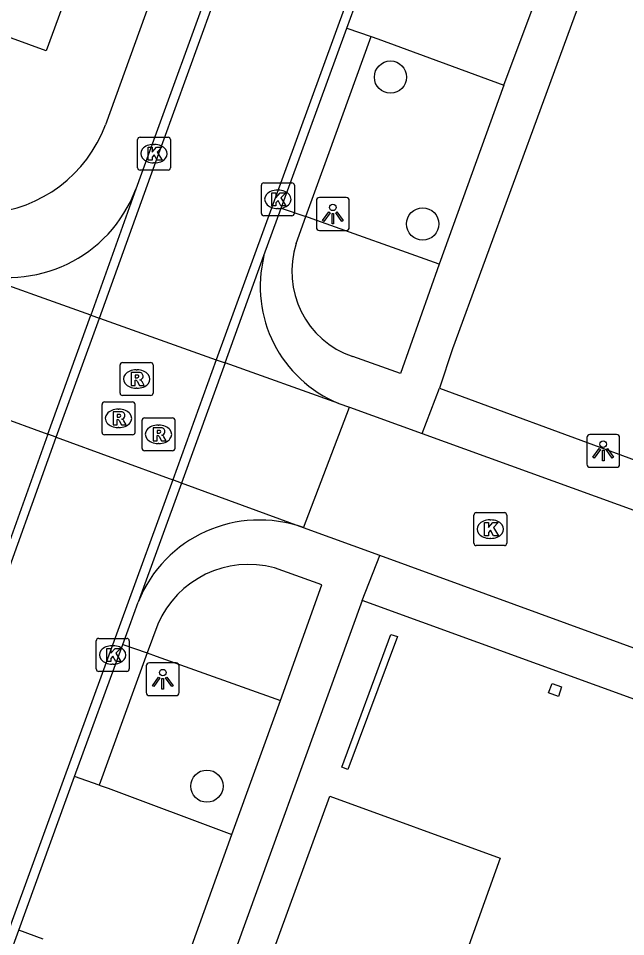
# Model space of a CAD drawing. Extents: x 155275 to 156263, y 382654 to 383635.
# Drawn here: x 155989.72 to 156008.15, y 382926.23 to 382954.1 of the extents above; entities that cross this region are included whole.
import ezdxf

# ---------------------------------------------------------------- set-up
doc = ezdxf.new("R2010")
doc.units = 0
for name, color, linetype in [('IMGEO_Boom', 7, 'Continuous'), ('IMGEO_Groenvoorziening', 7, 'Continuous'), ('IMGEO_Kolk', 7, 'Continuous'), ('IMGEO_Lichtpunt', 7, 'Continuous'), ('IMGEO_Muur', 7, 'Continuous'), ('IMGEO_Pand', 7, 'Continuous'), ('IMGEO_Parkeervlak_open', 7, 'Continuous'), ('IMGEO_Rijbaan_lokaal_gesloten', 7, 'Continuous'), ('IMGEO_Rijbaan_lokaal_open', 7, 'Continuous'), ('IMGEO_Rioolput', 7, 'Continuous'), ('IMGEO_Voetpad_open', 7, 'Continuous')]:
    doc.layers.add(name, color=color, linetype=linetype)

msp = doc.modelspace()

# ---------------------------------------------------------------- linework, layer by layer
at = {"layer": 'IMGEO_Boom'}
for centre in [(156001.01, 382952.317), (156001.988, 382947.86), (155995.44, 382930.8)]:
    msp.add_circle(centre, 0.489, dxfattribs=at)
at = {"layer": 'IMGEO_Groenvoorziening'}
for points in [[(156002.483, 382946.638), (155998.634, 382948.021), (155998.446, 382948.085)], [(155993.628, 382934.851), (155993.901, 382934.742), (155997.67, 382933.402)]]:
    msp.add_lwpolyline(points, dxfattribs=at)
at = {"layer": 'IMGEO_Kolk'}
for p, q in [((155993.409, 382950.494), (155994.261, 382950.494)), ((155993.334, 382949.568), (155993.334, 382950.42)), ((155993.822, 382950.274), (155993.847, 382950.274)), ((155994.335, 382950.42), (155994.335, 382949.568)), ((155993.845, 382949.714), (155993.82, 382949.714)), ((155994.261, 382949.494), (155993.409, 382949.494)), ((155997.167, 382949.109), (155998.019, 382949.109)), ((155997.092, 382948.183), (155997.092, 382949.035)), ((155997.58, 382948.889), (155997.605, 382948.889)), ((155998.093, 382949.035), (155998.093, 382948.183)), ((155997.603, 382948.329), (155997.578, 382948.329)), ((155998.019, 382948.109), (155997.167, 382948.109)), ((156003.54, 382938.174), (156003.54, 382939.026)), ((156003.615, 382939.1), (156004.467, 382939.1)), ((156004.541, 382939.026), (156004.541, 382938.174)), ((156004.028, 382938.88), (156004.053, 382938.88)), ((156004.051, 382938.32), (156004.026, 382938.32)), ((156004.467, 382938.1), (156003.615, 382938.1)), ((155992.08, 382934.356), (155992.08, 382935.208)), ((155992.155, 382935.282), (155993.007, 382935.282)), ((155993.081, 382935.208), (155993.081, 382934.356)), ((155992.568, 382935.062), (155992.593, 382935.062)), ((155993.007, 382934.282), (155992.155, 382934.282)), ((155992.591, 382934.502), (155992.566, 382934.502))]:
    msp.add_line(p, q, dxfattribs=at)
for points in [[(155993.409, 382950.494), (155994.261, 382950.494)], [(155993.334, 382949.568), (155993.334, 382950.42)], [(155993.655, 382950.194), (155993.778, 382950.194), (155993.778, 382950.043), (155993.908, 382950.194), (155994.072, 382950.194), (155993.926, 382950.043), (155994.079, 382949.794), (155993.927, 382949.794), (155993.842, 382949.958), (155993.778, 382949.891), (155993.778, 382949.794), (155993.655, 382949.794), (155993.655, 382950.194)], [(155994.335, 382950.42), (155994.335, 382949.568)], [(155994.261, 382949.494), (155993.409, 382949.494)], [(155997.167, 382949.109), (155998.019, 382949.109)], [(155997.092, 382948.183), (155997.092, 382949.035)], [(155997.413, 382948.809), (155997.536, 382948.809), (155997.536, 382948.658), (155997.666, 382948.809), (155997.83, 382948.809), (155997.684, 382948.658), (155997.837, 382948.409), (155997.685, 382948.409), (155997.6, 382948.573), (155997.536, 382948.506), (155997.536, 382948.409), (155997.413, 382948.409), (155997.413, 382948.809)], [(155998.093, 382949.035), (155998.093, 382948.183)], [(155998.019, 382948.109), (155997.167, 382948.109)], [(156003.54, 382938.174), (156003.54, 382939.026)], [(156003.615, 382939.1), (156004.467, 382939.1)], [(156004.541, 382939.026), (156004.541, 382938.174)], [(156003.861, 382938.8), (156003.984, 382938.8), (156003.984, 382938.649), (156004.114, 382938.8), (156004.278, 382938.8), (156004.132, 382938.649), (156004.285, 382938.4), (156004.133, 382938.4), (156004.048, 382938.564), (156003.984, 382938.497), (156003.984, 382938.4), (156003.861, 382938.4), (156003.861, 382938.8)], [(156004.467, 382938.1), (156003.615, 382938.1)], [(155992.08, 382934.356), (155992.08, 382935.208)], [(155992.155, 382935.282), (155993.007, 382935.282)], [(155993.081, 382935.208), (155993.081, 382934.356)], [(155992.401, 382934.982), (155992.524, 382934.982), (155992.524, 382934.831), (155992.654, 382934.982), (155992.818, 382934.982), (155992.672, 382934.831), (155992.825, 382934.582), (155992.673, 382934.582), (155992.588, 382934.746), (155992.524, 382934.679), (155992.524, 382934.582), (155992.401, 382934.582), (155992.401, 382934.982)], [(155993.007, 382934.282), (155992.155, 382934.282)]]:
    msp.add_lwpolyline(points, dxfattribs=at)
for centre, start, end in [((155993.411, 382950.418), 91.552, 178.448), ((155993.411, 382950.418), 91.552, 178.448), ((155994.259, 382950.418), 1.552, 88.448), ((155994.259, 382950.418), 1.552, 88.448), ((155993.411, 382949.57), 181.552, 268.448), ((155993.411, 382949.57), 181.552, 268.448), ((155994.259, 382949.57), 271.552, 358.448), ((155994.259, 382949.57), 271.552, 358.448), ((155997.169, 382949.033), 91.552, 178.448), ((155997.169, 382949.033), 91.552, 178.448), ((155998.017, 382949.033), 1.552, 88.448), ((155998.017, 382949.033), 1.552, 88.448), ((155997.169, 382948.185), 181.552, 268.448), ((155997.169, 382948.185), 181.552, 268.448), ((155998.017, 382948.185), 271.552, 358.448), ((155998.017, 382948.185), 271.552, 358.448), ((156003.617, 382939.024), 91.552, 178.448), ((156003.617, 382939.024), 91.552, 178.448), ((156004.465, 382939.024), 1.552, 88.448), ((156004.465, 382939.024), 1.552, 88.448), ((156003.617, 382938.176), 181.552, 268.448), ((156003.617, 382938.176), 181.552, 268.448), ((156004.465, 382938.176), 271.552, 358.448), ((156004.465, 382938.176), 271.552, 358.448), ((155992.157, 382935.206), 91.552, 178.448), ((155992.157, 382935.206), 91.552, 178.448), ((155993.005, 382935.206), 1.552, 88.448), ((155993.005, 382935.206), 1.552, 88.448), ((155992.157, 382934.358), 181.552, 268.448), ((155992.157, 382934.358), 181.552, 268.448), ((155993.005, 382934.358), 271.552, 358.448), ((155993.005, 382934.358), 271.552, 358.448)]:
    msp.add_arc(centre, 0.0765, start, end, dxfattribs=at)
for centre, major_axis, ratio, start_param, end_param in [((155993.821, 382949.994), (-0.387, 0.002), 0.722429, 4.712389, 7.853982), ((155993.846, 382949.994), (-0.39, 0.002), 0.717154, 1.570796, 4.712389), ((155997.579, 382948.609), (-0.387, 0.002), 0.722429, 4.712389, 7.853982), ((155997.604, 382948.609), (-0.39, 0.002), 0.717154, 1.570796, 4.712389), ((156004.027, 382938.6), (-0.387, 0.002), 0.722429, 4.712389, 7.853982), ((156004.052, 382938.6), (-0.39, 0.002), 0.717154, 1.570796, 4.712389), ((155992.567, 382934.782), (-0.387, 0.002), 0.722429, 4.712389, 7.853982), ((155992.592, 382934.782), (-0.39, 0.002), 0.717154, 1.570796, 4.712389)]:
    msp.add_ellipse(centre, major_axis=major_axis, ratio=ratio, start_param=start_param, end_param=end_param, dxfattribs=at)
at = {"layer": 'IMGEO_Lichtpunt'}
for p, q in [((155998.763, 382948.566), (155998.763, 382947.759)), ((155998.763, 382948.566), (155998.763, 382947.759)), ((155999.665, 382948.661), (155998.857, 382948.661)), ((155999.665, 382948.661), (155998.857, 382948.661)), ((155999.759, 382947.759), (155999.759, 382948.566)), ((155999.759, 382947.759), (155999.759, 382948.566)), ((155998.857, 382947.665), (155999.665, 382947.665)), ((155998.857, 382947.665), (155999.665, 382947.665)), ((156006.968, 382941.379), (156006.968, 382940.572)), ((156006.968, 382941.379), (156006.968, 382940.572)), ((156007.87, 382941.474), (156007.062, 382941.474)), ((156007.87, 382941.474), (156007.062, 382941.474)), ((156007.964, 382940.572), (156007.964, 382941.379)), ((156007.964, 382940.572), (156007.964, 382941.379)), ((156007.062, 382940.478), (156007.87, 382940.478)), ((156007.062, 382940.478), (156007.87, 382940.478)), ((155993.6, 382934.448), (155993.6, 382933.641)), ((155993.6, 382934.448), (155993.6, 382933.641)), ((155994.502, 382934.543), (155993.694, 382934.543)), ((155994.502, 382934.543), (155993.694, 382934.543)), ((155994.596, 382933.641), (155994.596, 382934.448)), ((155994.596, 382933.641), (155994.596, 382934.448)), ((155993.694, 382933.547), (155994.502, 382933.547)), ((155993.694, 382933.547), (155994.502, 382933.547))]:
    msp.add_line(p, q, dxfattribs=at)
for points in [[(155999.137, 382948.23), (155999.176, 382948.202), (155998.988, 382947.94), (155998.95, 382947.967), (155999.137, 382948.23)], [(155999.349, 382948.202), (155999.387, 382948.229), (155999.574, 382947.967), (155999.535, 382947.939), (155999.349, 382948.202)], [(155999.239, 382948.182), (155999.286, 382948.182), (155999.286, 382947.86), (155999.239, 382947.86), (155999.239, 382948.182)], [(156007.342, 382941.043), (156007.381, 382941.015), (156007.193, 382940.753), (156007.155, 382940.78), (156007.342, 382941.043)], [(156007.444, 382940.995), (156007.491, 382940.995), (156007.491, 382940.673), (156007.444, 382940.673), (156007.444, 382940.995)], [(156007.554, 382941.015), (156007.592, 382941.042), (156007.779, 382940.78), (156007.74, 382940.752), (156007.554, 382941.015)], [(155993.974, 382934.112), (155994.013, 382934.084), (155993.825, 382933.822), (155993.787, 382933.849), (155993.974, 382934.112)], [(155994.076, 382934.064), (155994.123, 382934.064), (155994.123, 382933.742), (155994.076, 382933.742), (155994.076, 382934.064)], [(155994.186, 382934.084), (155994.224, 382934.111), (155994.411, 382933.849), (155994.372, 382933.821), (155994.186, 382934.084)]]:
    msp.add_lwpolyline(points, dxfattribs=at)
for centre in [(155999.262, 382948.364), (156007.467, 382941.177), (155994.099, 382934.246)]:
    msp.add_circle(centre, 0.0994, dxfattribs=at)
for centre, start, end in [((155998.857, 382948.566), 90, 180), ((155998.857, 382948.566), 90, 180), ((155999.665, 382948.566), 0, 90), ((155999.665, 382948.566), 0, 90), ((155998.857, 382947.759), 180, 270), ((155998.857, 382947.759), 180, 270), ((155999.665, 382947.759), 270, 0), ((155999.665, 382947.759), 270, 360), ((156007.062, 382941.379), 90, 180), ((156007.062, 382941.379), 90, 180), ((156007.87, 382941.379), 0, 90), ((156007.87, 382941.379), 0, 90), ((156007.062, 382940.572), 180, 270), ((156007.062, 382940.572), 180, 270), ((156007.87, 382940.572), 270, 0), ((156007.87, 382940.572), 270, 360), ((155993.694, 382934.448), 90, 180), ((155993.694, 382934.448), 90, 180), ((155994.502, 382934.448), 0, 90), ((155994.502, 382934.448), 0, 90), ((155993.694, 382933.641), 180, 270), ((155993.694, 382933.641), 180, 270), ((155994.502, 382933.641), 270, 0), ((155994.502, 382933.641), 270, 360)]:
    msp.add_arc(centre, 0.0946, start, end, dxfattribs=at)
at = {"layer": 'IMGEO_Muur'}
for points in [[(156006.107, 382933.523), (156005.804, 382933.628), (156005.913, 382933.918)], [(156005.913, 382933.918), (156006.201, 382933.81), (156006.107, 382933.523)]]:
    msp.add_lwpolyline(points, dxfattribs=at)
at = {"layer": 'IMGEO_Pand'}
for points in [[(155987.667, 382967.311), (155987.492, 382967.391), (155987.852, 382968.375), (155988.03, 382968.31), (155989.708, 382972.908), (155989.53, 382972.973), (155989.896, 382973.978), (155994.03, 382972.473), (155994.256, 382973.093), (155998.795, 382971.44), (155996.2, 382964.324), (155994.04, 382965.074), (155993.458, 382963.467), (155994.256, 382963.174), (155990.565, 382953.118), (155986.347, 382954.665), (155987.649, 382958.238), (155988.434, 382960.396), (155986.331, 382961.177), (155987.735, 382964.959), (155987.556, 382965.026), (155987.806, 382965.713), (155987.178, 382965.937), (155987.667, 382967.311)], [(155999.72, 382931.308), (155999.532, 382931.378), (156001.021, 382935.406), (156001.225, 382935.343), (155999.72, 382931.308)], [(156006.107, 382933.523), (156005.804, 382933.628), (156005.913, 382933.918), (156006.201, 382933.81), (156006.107, 382933.523)], [(156001.575, 382920.914), (156006.205, 382919.194), (156002.476, 382908.888), (155992.594, 382912.482), (155999.171, 382930.5), (156004.338, 382928.616), (156001.575, 382920.914)]]:
    msp.add_lwpolyline(points, dxfattribs=at)
at = {"layer": 'IMGEO_Parkeervlak_open'}
for points in [[(156000.427, 382953.549), (156000.631, 382953.478), (156004.455, 382952.075)], [(155992.171, 382930.829), (155992.439, 382930.735), (155996.198, 382929.331)]]:
    msp.add_lwpolyline(points, dxfattribs=at)
at = {"layer": 'IMGEO_Rijbaan_lokaal_gesloten'}
for points in [[(155992.175, 382945.002), (155993.727, 382949.297), (156000.844, 382968.91), (156002.457, 382973.305), (156002.189, 382973.407)], [(156002.189, 382973.407), (156000.586, 382969.002), (155993.453, 382949.394), (155993.28, 382948.913)], [(156006.341, 382972.095), (156006.052, 382972.187), (156002.29, 382961.749), (155997.439, 382948.449), (155995.725, 382943.738)], [(155999.687, 382953.805), (156000.576, 382956.244)], [(155997.695, 382948.342), (155999.687, 382953.805)], [(155993.28, 382948.913), (155991.912, 382945.095)], [(155997.172, 382946.901), (155997.695, 382948.342)], [(155995.989, 382943.644), (155997.172, 382946.901)], [(155990.616, 382941.478), (155991.912, 382945.095)], [(155990.869, 382941.386), (155992.175, 382945.002)], [(155991.912, 382945.095), (155992.175, 382945.002)], [(155995.725, 382943.738), (155994.401, 382940.096)], [(155995.989, 382943.644), (155994.665, 382939.999)], [(155995.725, 382943.738), (155995.989, 382943.644)], [(155967.181, 382876.387), (155968.713, 382880.618), (155976.296, 382901.446), (155981.859, 382916.715), (155988.961, 382936.106), (155990.869, 382941.386)], [(155990.616, 382941.478), (155989.298, 382937.8)], [(155990.869, 382941.386), (155990.616, 382941.478)], [(155994.401, 382940.096), (155992.82, 382935.75), (155984.021, 382911.618), (155973.447, 382882.532), (155970.743, 382875.09)], [(155994.665, 382939.999), (155993.353, 382936.385)], [(155994.665, 382939.999), (155994.401, 382940.096)], [(155992.886, 382935.101), (155993.087, 382935.652), (155993.353, 382936.385)], [(155991.425, 382931.091), (155992.886, 382935.101)], [(155989.727, 382926.433), (155991.425, 382931.091)], [(155988.253, 382922.386), (155989.727, 382926.433)]]:
    msp.add_lwpolyline(points, dxfattribs=at)
at = {"layer": 'IMGEO_Rijbaan_lokaal_open'}
for points in [[(155991.912, 382945.095), (155988.117, 382946.446)], [(155992.175, 382945.002), (155995.725, 382943.738)], [(155999.442, 382942.415), (155995.989, 382943.644)], [(155987.503, 382942.616), (155990.616, 382941.478)], [(155999.442, 382942.415), (155999.771, 382942.298)], [(155998.373, 382938.644), (155999.771, 382942.298)], [(155999.771, 382942.298), (156001.977, 382941.499)], [(155990.869, 382941.386), (155994.401, 382940.096)], [(156001.977, 382941.499), (156050.619, 382923.878), (156049.274, 382920.082), (156000.688, 382937.8)], [(155998.373, 382938.644), (155994.665, 382939.999)], [(156000.688, 382937.8), (155998.373, 382938.644)]]:
    msp.add_lwpolyline(points, dxfattribs=at)
for centre, radius, start, end in [((155989.412, 382950.372), 4.134, 251.7473, 339.3318), ((156000.897, 382945.968), 3.84, 165.9445, 247.736), ((155997.037, 382934.905), 3.971, 70.3466, 158.1088)]:
    msp.add_arc(centre, radius, start, end, dxfattribs=at)
at = {"layer": 'IMGEO_Rioolput'}
for p, q in [((155992.805, 382942.729), (155992.805, 382943.581)), ((155992.88, 382943.655), (155993.732, 382943.655)), ((155993.806, 382943.581), (155993.806, 382942.729)), ((155993.293, 382943.435), (155993.318, 382943.435)), ((155993.732, 382942.655), (155992.88, 382942.655)), ((155993.316, 382942.875), (155993.291, 382942.875)), ((155992.256, 382941.535), (155992.256, 382942.387)), ((155992.331, 382942.461), (155993.183, 382942.461)), ((155993.257, 382942.387), (155993.257, 382941.535)), ((155992.744, 382942.241), (155992.769, 382942.241)), ((155993.47, 382941.051), (155993.47, 382941.903)), ((155993.545, 382941.977), (155994.397, 382941.977)), ((155994.471, 382941.903), (155994.471, 382941.051)), ((155992.767, 382941.681), (155992.742, 382941.681)), ((155993.958, 382941.757), (155993.983, 382941.757)), ((155993.183, 382941.461), (155992.331, 382941.461)), ((155994.397, 382940.977), (155993.545, 382940.977)), ((155993.981, 382941.197), (155993.956, 382941.197))]:
    msp.add_line(p, q, dxfattribs=at)
for points in [[(155992.805, 382942.729), (155992.805, 382943.581)], [(155992.88, 382943.655), (155993.732, 382943.655)], [(155993.806, 382943.581), (155993.806, 382942.729)], [(155993.394, 382943.353), (155993.142, 382943.355), (155993.142, 382942.955)], [(155993.32, 382943.274), (155993.266, 382943.274), (155993.266, 382943.193)], [(155993.266, 382943.193), (155993.318, 382943.193)], [(155993.142, 382942.955), (155993.266, 382942.955), (155993.266, 382943.117), (155993.277, 382943.117)], [(155993.324, 382943.088), (155993.395, 382942.955), (155993.535, 382942.955), (155993.47, 382943.081)], [(155993.732, 382942.655), (155992.88, 382942.655)], [(155992.256, 382941.535), (155992.256, 382942.387)], [(155992.331, 382942.461), (155993.183, 382942.461)], [(155993.257, 382942.387), (155993.257, 382941.535)], [(155992.845, 382942.159), (155992.593, 382942.161), (155992.593, 382941.761)], [(155992.771, 382942.08), (155992.717, 382942.08), (155992.717, 382941.999)], [(155992.593, 382941.761), (155992.717, 382941.761), (155992.717, 382941.923), (155992.728, 382941.923)], [(155992.717, 382941.999), (155992.769, 382941.999)], [(155992.775, 382941.894), (155992.846, 382941.761), (155992.986, 382941.761), (155992.921, 382941.887)], [(155993.47, 382941.051), (155993.47, 382941.903)], [(155993.545, 382941.977), (155994.397, 382941.977)], [(155994.471, 382941.903), (155994.471, 382941.051)], [(155994.059, 382941.675), (155993.807, 382941.677), (155993.807, 382941.277)], [(155993.985, 382941.596), (155993.931, 382941.596), (155993.931, 382941.515)], [(155993.183, 382941.461), (155992.331, 382941.461)], [(155993.807, 382941.277), (155993.931, 382941.277), (155993.931, 382941.439), (155993.942, 382941.439)], [(155993.931, 382941.515), (155993.983, 382941.515)], [(155993.989, 382941.41), (155994.06, 382941.277), (155994.2, 382941.277), (155994.135, 382941.403)], [(155994.397, 382940.977), (155993.545, 382940.977)]]:
    msp.add_lwpolyline(points, dxfattribs=at)
for centre, radius, start, end in [((155992.882, 382943.579), 0.0765, 91.552, 178.448), ((155992.882, 382943.579), 0.0765, 91.552, 178.448), ((155993.73, 382943.579), 0.0765, 1.552, 88.448), ((155993.73, 382943.579), 0.0765, 1.552, 88.448), ((155993.302, 382943.382), 0.19, 274.7715, 282.9687), ((155993.326, 382943.178), 0.0964, 77.0061, 93.1865), ((155993.34, 382943.235), 0.0378, 276.6634, 79.6772), ((155993.393, 382943.243), 0.109, 350.3612, 89.416), ((155993.391, 382943.243), 0.112, 277.5842, 350.9817), ((155993.276, 382943.064), 0.0533, 26.0293, 88.6989), ((155993.375, 382943.028), 0.108, 29.5134, 73.7905), ((155992.882, 382942.731), 0.0765, 181.552, 268.448), ((155992.882, 382942.731), 0.0765, 181.552, 268.448), ((155993.73, 382942.731), 0.0765, 271.552, 358.448), ((155993.73, 382942.731), 0.0765, 271.552, 358.448), ((155992.333, 382942.385), 0.0765, 91.552, 178.448), ((155992.333, 382942.385), 0.0765, 91.552, 178.448), ((155993.181, 382942.385), 0.0765, 1.552, 88.448), ((155993.181, 382942.385), 0.0765, 1.552, 88.448), ((155992.777, 382941.984), 0.0964, 77.0061, 93.1865), ((155992.791, 382942.041), 0.0378, 276.6634, 79.6772), ((155992.844, 382942.049), 0.109, 350.3612, 89.416), ((155992.727, 382941.87), 0.0533, 26.0293, 88.6989), ((155992.753, 382942.188), 0.19, 274.7715, 282.9687), ((155992.842, 382942.049), 0.112, 277.5842, 350.9817), ((155992.826, 382941.834), 0.108, 29.5134, 73.7905), ((155993.547, 382941.901), 0.0765, 91.552, 178.448), ((155993.547, 382941.901), 0.0765, 91.552, 178.448), ((155994.395, 382941.901), 0.0765, 1.552, 88.448), ((155994.395, 382941.901), 0.0765, 1.552, 88.448), ((155992.333, 382941.537), 0.0765, 181.552, 268.448), ((155992.333, 382941.537), 0.0765, 181.552, 268.448), ((155993.181, 382941.537), 0.0765, 271.552, 358.448), ((155993.181, 382941.537), 0.0765, 271.552, 358.448), ((155993.967, 382941.704), 0.19, 274.7715, 282.9687), ((155993.991, 382941.5), 0.0964, 77.0061, 93.1865), ((155994.005, 382941.557), 0.0378, 276.6634, 79.6772), ((155994.058, 382941.565), 0.109, 350.3612, 89.416), ((155994.056, 382941.565), 0.112, 277.5842, 350.9817), ((155993.941, 382941.386), 0.0533, 26.0293, 88.6989), ((155994.04, 382941.35), 0.108, 29.5134, 73.7905), ((155993.547, 382941.053), 0.0765, 181.552, 268.448), ((155993.547, 382941.053), 0.0765, 181.552, 268.448), ((155994.395, 382941.053), 0.0765, 271.552, 358.448), ((155994.395, 382941.053), 0.0765, 271.552, 358.448)]:
    msp.add_arc(centre, radius, start, end, dxfattribs=at)
for centre, major_axis, ratio, start_param, end_param in [((155993.292, 382943.155), (-0.387, 0.002), 0.722429, 4.712389, 7.853982), ((155993.317, 382943.155), (-0.39, 0.002), 0.717154, 1.570796, 4.712389), ((155992.743, 382941.961), (-0.387, 0.002), 0.722429, 4.712389, 7.853982), ((155992.768, 382941.961), (-0.39, 0.002), 0.717154, 1.570796, 4.712389), ((155993.957, 382941.477), (-0.387, 0.002), 0.722429, 4.712389, 7.853982), ((155993.982, 382941.477), (-0.39, 0.002), 0.717154, 1.570796, 4.712389)]:
    msp.add_ellipse(centre, major_axis=major_axis, ratio=ratio, start_param=start_param, end_param=end_param, dxfattribs=at)
at = {"layer": 'IMGEO_Voetpad_open'}
for points in [[(156001.392, 382975.875), (155992.361, 382950.869)], [(156013.02, 382971.678), (156002.893, 382944.069), (156002.495, 382942.881)], [(156004.455, 382952.075), (156005.37, 382954.526)], [(155999.687, 382953.805), (156000.427, 382953.549)], [(155998.446, 382948.085), (155999.105, 382949.919), (156000.427, 382953.549)], [(156004.455, 382952.075), (156002.483, 382946.638)], [(155997.695, 382948.342), (155998.446, 382948.085)], [(155998.152, 382947.268), (155998.446, 382948.085)], [(156002.483, 382946.638), (156001.312, 382943.322), (155999.863, 382943.838)], [(156002.495, 382942.881), (156019.157, 382936.752), (156019.126, 382936.628), (156034.624, 382930.96), (156034.689, 382931.086), (156052.26, 382924.735), (156049.961, 382918.346), (156000.148, 382936.433)], [(156001.977, 382941.499), (156002.495, 382942.881)], [(156000.148, 382936.433), (156000.688, 382937.8)], [(155997.67, 382933.402), (155998.932, 382936.912), (155997.488, 382937.426)], [(156000.148, 382936.433), (155991.066, 382911.384)], [(155993.949, 382935.715), (155993.628, 382934.851)], [(155993.628, 382934.851), (155992.171, 382930.829)], [(155992.886, 382935.101), (155993.628, 382934.851)], [(155996.198, 382929.331), (155997.67, 382933.402)], [(155992.171, 382930.829), (155991.425, 382931.091)], [(155994.514, 382924.661), (155996.198, 382929.331)], [(155990.471, 382926.158), (155989.727, 382926.433)]]:
    msp.add_lwpolyline(points, dxfattribs=at)
for centre, radius, start, end in [((155988.479, 382952.316), 4.143, 274.4335, 339.5633), ((156000.735, 382946.415), 2.72, 161.7192, 251.304), ((155996.709, 382934.523), 3.006, 74.9709, 156.6338)]:
    msp.add_arc(centre, radius, start, end, dxfattribs=at)

doc.saveas('drawing.dxf')
